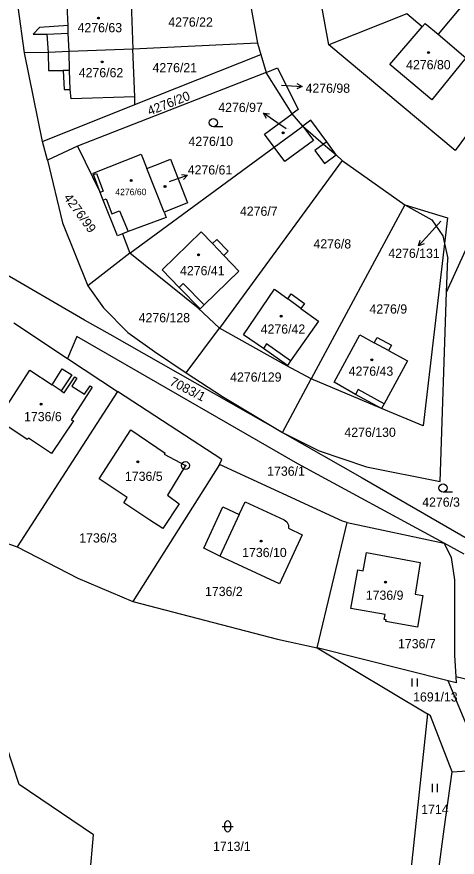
# Model space of a CAD drawing. Extents: x -593183 to -588034, y -1130415 to -1124994.
# Drawn here: x -590000.6 to -589919.3, y -1129310.7 to -1129155.7 of the extents above; entities that cross this region are included whole.
import ezdxf

# ---------------------------------------------------------------- set-up
doc = ezdxf.new("R2010")
doc.units = 0
for name, color, linetype in [('Vrstva 1', 7, 'Continuous'), ('Vrstva 16', 7, 'Continuous'), ('Vrstva 18', 7, 'Continuous'), ('Vrstva 19', 7, 'Continuous'), ('Vrstva 24', 7, 'Continuous'), ('Vrstva 25', 7, 'Continuous'), ('Vrstva 4', 7, 'Continuous')]:
    doc.layers.add(name, color=color, linetype=linetype)

msp = doc.modelspace()

# ---------------------------------------------------------------- linework, layer by layer
at = {"layer": 'Vrstva 1'}
for p, q in [((-589943.03, -1129160.89), (-589947.69, -1129134.86)), ((-589957.74, -1129152.11), (-589956.21, -1129160.57)), ((-589999.2, -1129162.34), (-590000.39, -1129153.9)), ((-589979.54, -1129153.08), (-589979.21, -1129161.71)), ((-589918.7, -1129153.98), (-589922.86, -1129158.92)), ((-589928.63, -1129155.17), (-589943.03, -1129160.89)), ((-589925.8, -1129157.58), (-589928.63, -1129155.17)), ((-589925.8, -1129157.58), (-589925.24, -1129156.92)), ((-589925.24, -1129156.92), (-589922.86, -1129158.92)), ((-589931.73, -1129164.53), (-589925.8, -1129157.58)), ((-589922.86, -1129158.92), (-589917.7, -1129163.26)), ((-589979.21, -1129161.71), (-589990.98, -1129162.13)), ((-589956.21, -1129160.57), (-589979.21, -1129161.71)), ((-589978.87, -1129170.49), (-589979.21, -1129161.71)), ((-589956.21, -1129160.57), (-589955.58, -1129162.67)), ((-589919.72, -1129180.38), (-589943.03, -1129160.89)), ((-589994.87, -1129162.29), (-589999.2, -1129162.34)), ((-589995.89, -1129178.71), (-589999.2, -1129162.34)), ((-589990.98, -1129162.13), (-589994.87, -1129162.29)), ((-589978.81, -1129171.92), (-589955.58, -1129162.67)), ((-589955.58, -1129162.67), (-589954.62, -1129165.96)), ((-589917.7, -1129163.26), (-589924.03, -1129171.05)), ((-589924.03, -1129171.05), (-589931.73, -1129164.53)), ((-589954.62, -1129165.96), (-589989.44, -1129179.6)), ((-589954.62, -1129165.96), (-589952.53, -1129165.14)), ((-589949.78, -1129173.59), (-589954.62, -1129165.96)), ((-589952.53, -1129165.14), (-589948.7, -1129172.79)), ((-589988.16, -1129211.7), (-590060.17, -1129169.69)), ((-589978.81, -1129171.92), (-589978.87, -1129170.49)), ((-589995.89, -1129178.71), (-589978.81, -1129171.92)), ((-589948.7, -1129172.79), (-589949.78, -1129173.59)), ((-589954.87, -1129177.34), (-589949.78, -1129173.59)), ((-589947.82, -1129175.87), (-589949.78, -1129173.59)), ((-589914.91, -1129173.84), (-589919.72, -1129180.38)), ((-589953.1, -1129179.75), (-589947.82, -1129175.87)), ((-589947.82, -1129175.87), (-589944.01, -1129179.21)), ((-589953.1, -1129179.75), (-589954.87, -1129177.34)), ((-589994.96, -1129182.14), (-589995.89, -1129178.71)), ((-589989.44, -1129179.6), (-589994.96, -1129182.14)), ((-589989.44, -1129179.6), (-589985.26, -1129188.14)), ((-589979.76, -1129199.33), (-589953.1, -1129179.75)), ((-589944.01, -1129179.21), (-589941.65, -1129181.2)), ((-589994.96, -1129182.14), (-589992.19, -1129193.74)), ((-589986.55, -1129184.56), (-589977.65, -1129181.07)), ((-589977.65, -1129181.07), (-589976.62, -1129183.68)), ((-589974.25, -1129182.76), (-589972.28, -1129181.98)), ((-589972.28, -1129181.98), (-589969.12, -1129190.05)), ((-589941.65, -1129181.2), (-589940.59, -1129182.2)), ((-589976.62, -1129183.68), (-589974.25, -1129182.76)), ((-589973.45, -1129191.78), (-589976.62, -1129183.68)), ((-589940.59, -1129182.2), (-589963.21, -1129213.15)), ((-589940.59, -1129182.2), (-589929.02, -1129190.37)), ((-589986.47, -1129184.8), (-589986.55, -1129184.56)), ((-589985.26, -1129188.14), (-589986.47, -1129184.8)), ((-589984.7, -1129189.52), (-589985.26, -1129188.14)), ((-589982.04, -1129196.11), (-589984.7, -1129189.52)), ((-589971.09, -1129190.82), (-589973.45, -1129191.78)), ((-589969.12, -1129190.05), (-589971.09, -1129190.82)), ((-589929.02, -1129190.37), (-589946.3, -1129222.52)), ((-589929.02, -1129190.37), (-589921.11, -1129192.82)), ((-589929.02, -1129190.37), (-589924.02, -1129193.14)), ((-589973.08, -1129192.71), (-589980.07, -1129195.34)), ((-589973.45, -1129191.78), (-589973.08, -1129192.71)), ((-589921.11, -1129192.82), (-589921.66, -1129197.53)), ((-589992.19, -1129193.74), (-589987.52, -1129205.37)), ((-589924.02, -1129193.14), (-589921.97, -1129196.09)), ((-589981.09, -1129195.74), (-589982.04, -1129196.11)), ((-589980.07, -1129195.34), (-589981.09, -1129195.74)), ((-589981.09, -1129195.74), (-589979.76, -1129199.33)), ((-589973.79, -1129202.39), (-589966.58, -1129195.39)), ((-589966.58, -1129195.39), (-589964.5, -1129197.56)), ((-589921.97, -1129196.09), (-589921.66, -1129197.53)), ((-589921.27, -1129206.52), (-589915.89, -1129194.63)), ((-589964.5, -1129197.56), (-589963.7, -1129196.79)), ((-589963.7, -1129196.79), (-589961.62, -1129198.96)), ((-589921.66, -1129197.53), (-589925.58, -1129231.18)), ((-589921.66, -1129197.53), (-589921.06, -1129200.31)), ((-589961.62, -1129198.96), (-589962.42, -1129199.72)), ((-589979.76, -1129199.33), (-589987.52, -1129205.37)), ((-589967.13, -1129209.46), (-589979.76, -1129199.33)), ((-589962.42, -1129199.72), (-589959.64, -1129202.61)), ((-589921.27, -1129206.52), (-589921.06, -1129200.31)), ((-589973.79, -1129202.39), (-589970.64, -1129205.63)), ((-589959.64, -1129202.61), (-589966.03, -1129208.86)), ((-589987.52, -1129205.37), (-589984.65, -1129209.41)), ((-589970.64, -1129205.63), (-589966.79, -1129209.6)), ((-589958.76, -1129214.4), (-589953.04, -1129205.97)), ((-589953.04, -1129205.97), (-589950.61, -1129207.73)), ((-589950.61, -1129207.73), (-589949.97, -1129206.84)), ((-589949.97, -1129206.84), (-589947.54, -1129208.61)), ((-589922.48, -1129241.45), (-589921.27, -1129206.52)), ((-589984.65, -1129209.41), (-589980.12, -1129213.94)), ((-589963.21, -1129213.15), (-589967.13, -1129209.46)), ((-589966.03, -1129208.86), (-589966.79, -1129209.6)), ((-589947.54, -1129208.61), (-589948.19, -1129209.5)), ((-589948.19, -1129209.5), (-589944.95, -1129211.85)), ((-590001.18, -1129212.15), (-589991.26, -1129218.73)), ((-589983.37, -1129214.29), (-589988.16, -1129211.7)), ((-589969.38, -1129221.37), (-589963.21, -1129213.15)), ((-589950.78, -1129220.08), (-589963.21, -1129213.15)), ((-589944.95, -1129211.85), (-589950.07, -1129219.19)), ((-589989.52, -1129214.68), (-589991.26, -1129218.73)), ((-589948.72, -1129238.17), (-589989.52, -1129214.68)), ((-589951.6, -1129232.38), (-589983.37, -1129214.29)), ((-589980.12, -1129213.94), (-589975.18, -1129217.47)), ((-589955.11, -1129216.92), (-589958.76, -1129214.4)), ((-589942.03, -1129223.1), (-589937.27, -1129214.4)), ((-589937.27, -1129214.4), (-589934.63, -1129215.83)), ((-589934.63, -1129215.83), (-589934.11, -1129214.86)), ((-589934.11, -1129214.86), (-589931.47, -1129216.3)), ((-589975.18, -1129217.47), (-589969.38, -1129221.37)), ((-589950.64, -1129220.01), (-589955.11, -1129216.92)), ((-589931.47, -1129216.3), (-589932, -1129217.26)), ((-589932, -1129217.26), (-589928.48, -1129219.17)), ((-589991.26, -1129218.73), (-589982.05, -1129224.83)), ((-589950.07, -1129219.19), (-589950.64, -1129220.01)), ((-589928.48, -1129219.17), (-589932.78, -1129227.08)), ((-590004.19, -1129230.09), (-589998.25, -1129220.9)), ((-589998.25, -1129220.9), (-589994.12, -1129223.58)), ((-589994.12, -1129223.58), (-589992.23, -1129220.66)), ((-589992.23, -1129220.66), (-589990.47, -1129221.76)), ((-589946.3, -1129222.52), (-589950.78, -1129220.08)), ((-589990.47, -1129221.76), (-589992.41, -1129224.72)), ((-589991.89, -1129225.06), (-589989.94, -1129222.15)), ((-589989.52, -1129222.37), (-589990.46, -1129223.83)), ((-589989.94, -1129222.15), (-589989.52, -1129222.37)), ((-589969.38, -1129221.37), (-589962.68, -1129225.73)), ((-589990.46, -1129223.83), (-589988.11, -1129225.3)), ((-589988.11, -1129225.3), (-589987.1, -1129223.81)), ((-589987.1, -1129223.81), (-589986.73, -1129224.05)), ((-589951.6, -1129232.38), (-589946.3, -1129222.52)), ((-589933.27, -1129227.98), (-589946.3, -1129222.52)), ((-589938.1, -1129225.37), (-589942.03, -1129223.1)), ((-589982.05, -1129224.83), (-590000.56, -1129253.46)), ((-589992.41, -1129224.72), (-589991.89, -1129225.06)), ((-589987.68, -1129225.57), (-589990.6, -1129230.09)), ((-589986.73, -1129224.05), (-589987.68, -1129225.57)), ((-589962.77, -1129237.4), (-589982.05, -1129224.83)), ((-589933.27, -1129227.98), (-589938.1, -1129225.37)), ((-589962.68, -1129225.73), (-589951.6, -1129232.38)), ((-589932.78, -1129227.08), (-589933.27, -1129227.98)), ((-589925.58, -1129231.18), (-589933.27, -1129227.98)), ((-589998.7, -1129233.71), (-590004.19, -1129230.09)), ((-589990.6, -1129230.09), (-589990.19, -1129230.27)), ((-589990.19, -1129230.27), (-589994.2, -1129236.26)), ((-589985.43, -1129240.95), (-589979.58, -1129231.88)), ((-589979.58, -1129231.88), (-589973.26, -1129236.2)), ((-589951.6, -1129232.38), (-589944.79, -1129235.8)), ((-589951.6, -1129232.38), (-589936.84, -1129240.79)), ((-589998.5, -1129233.42), (-589998.7, -1129233.71)), ((-589994.2, -1129236.26), (-589998.5, -1129233.42)), ((-589973.26, -1129236.2), (-589973.41, -1129236.42)), ((-589973.41, -1129236.42), (-589969.5, -1129238.5)), ((-589944.79, -1129235.8), (-589936.04, -1129238.74)), ((-589963.23, -1129238.28), (-589962.77, -1129237.4)), ((-589963.23, -1129238.28), (-589979.18, -1129263.56)), ((-589969.5, -1129238.5), (-589972.83, -1129243.95)), ((-589940.51, -1129248.74), (-589963.23, -1129238.28)), ((-589921.7, -1129252.79), (-589948.72, -1129238.17)), ((-589936.04, -1129238.74), (-589922.48, -1129241.45)), ((-589980.23, -1129244.4), (-589985.43, -1129240.95)), ((-589936.84, -1129240.79), (-589917.05, -1129252.21)), ((-589972.83, -1129243.95), (-589970.68, -1129245.53)), ((-589980.87, -1129245.37), (-589980.23, -1129244.4)), ((-589976.04, -1129248.58), (-589980.87, -1129245.37)), ((-589970.68, -1129245.53), (-589973.67, -1129250.12)), ((-589959.55, -1129247.5), (-589958.48, -1129245.19)), ((-589958.48, -1129245.19), (-589951.24, -1129248.52)), ((-589966.1, -1129253.76), (-589962.61, -1129246.09)), ((-589962.61, -1129246.09), (-589959.55, -1129247.5)), ((-589973.67, -1129250.12), (-589976.04, -1129248.58)), ((-589951.24, -1129248.52), (-589950.75, -1129248.9)), ((-589939.61, -1129248.98), (-589940.51, -1129248.74)), ((-589950.75, -1129248.9), (-589950.49, -1129249.51)), ((-589950.49, -1129249.51), (-589950.47, -1129250.02)), ((-589950.47, -1129250.02), (-589947.93, -1129251.27)), ((-589945.15, -1129272.09), (-589939.61, -1129248.98)), ((-589939.61, -1129248.98), (-589921.7, -1129252.79)), ((-589947.93, -1129251.27), (-589952.13, -1129260.31)), ((-590003.02, -1129252.64), (-590000.56, -1129253.46)), ((-590000.56, -1129253.46), (-589989.36, -1129259.26)), ((-589918.04, -1129254.87), (-589921.7, -1129252.79)), ((-589921.7, -1129252.79), (-589920.41, -1129255.45)), ((-589963.12, -1129255.23), (-589966.1, -1129253.76)), ((-589936.66, -1129257.9), (-589936.05, -1129254.51)), ((-589936.05, -1129254.51), (-589926.17, -1129256.4)), ((-589952.13, -1129260.31), (-589963.12, -1129255.23)), ((-589926.17, -1129256.4), (-589927.1, -1129262.21)), ((-589920.41, -1129255.45), (-589919.84, -1129259.59)), ((-589938.94, -1129264.85), (-589937.66, -1129257.72)), ((-589937.66, -1129257.72), (-589936.66, -1129257.9)), ((-589989.36, -1129259.26), (-589979.18, -1129263.56)), ((-589919.84, -1129259.59), (-589919.83, -1129273.49)), ((-589927.1, -1129262.21), (-589925.67, -1129262.44)), ((-589925.67, -1129262.44), (-589926.64, -1129268.33)), ((-589979.18, -1129263.56), (-589952.53, -1129270.5)), ((-589932.65, -1129265.98), (-589938.94, -1129264.85)), ((-589932.82, -1129266.91), (-589932.65, -1129265.98)), ((-589932.42, -1129266.98), (-589932.82, -1129266.91)), ((-589932.48, -1129267.28), (-589932.42, -1129266.98)), ((-589926.64, -1129268.33), (-589932.48, -1129267.28)), ((-589952.53, -1129270.5), (-589945.15, -1129272.09)), ((-589920.96, -1129278.23), (-589945.15, -1129272.09)), ((-589945.15, -1129272.09), (-589924.82, -1129284.29)), ((-589919.83, -1129273.49), (-589919.58, -1129277.5)), ((-589919.51, -1129278.6), (-589920.96, -1129278.23)), ((-589916.3, -1129289.39), (-589920.96, -1129278.23)), ((-589919.58, -1129277.5), (-589919.51, -1129278.6)), ((-589911.89, -1129279.24), (-589919.58, -1129277.5)), ((-589924.82, -1129284.29), (-589928.1, -1129315.11)), ((-589924.23, -1129284.69), (-589924.82, -1129284.29)), ((-589922.05, -1129290.37), (-589924.23, -1129284.69)), ((-590000.2, -1129297.33), (-590002.51, -1129290.17)), ((-589920.27, -1129295.01), (-589922.05, -1129290.37)), ((-589921.7, -1129305.59), (-589920.27, -1129295.01)), ((-589920.27, -1129295.01), (-589912.09, -1129294.48)), ((-589986.47, -1129306.63), (-590000.2, -1129297.33)), ((-589924.27, -1129324.57), (-589921.7, -1129305.59)), ((-589987.99, -1129323.33), (-589986.47, -1129306.63))]:
    msp.add_line(p, q, dxfattribs=at)
at = {"layer": 'Vrstva 16'}
for p, q in [((-589951.79, -1129168.35), (-589950.93, -1129168.4)), ((-589950.88, -1129176.37), (-589952.61, -1129175.18)), ((-589972.45, -1129186.12), (-589971.92, -1129185.93)), ((-589922.32, -1129193.42), (-589924.44, -1129195.76))]:
    msp.add_line(p, q, dxfattribs=at)
at = {"layer": 'Vrstva 24'}
for radius in [0.75, 0.0903]:
    msp.add_circle((-589969.5, -1129238.5), radius, dxfattribs=at)
at = {"layer": 'Vrstva 25'}
for p, q in [((-589950.93, -1129168.4), (-589947.94, -1129168.58)), ((-589952.61, -1129175.18), (-589955.09, -1129173.49)), ((-589962.59, -1129175.98), (-589964.34, -1129175.98)), ((-589971.92, -1129185.93), (-589969.1, -1129184.91)), ((-589924.44, -1129195.76), (-589926.46, -1129197.98)), ((-589920.19, -1129243.39), (-589921.94, -1129243.39)), ((-589927.68, -1129277.75), (-589927.68, -1129279.25)), ((-589926.66, -1129279.25), (-589926.66, -1129277.75)), ((-589923.95, -1129297.22), (-589923.95, -1129298.72)), ((-589922.93, -1129298.72), (-589922.93, -1129297.22)), ((-589962.2, -1129305.55), (-589962.2, -1129304.55)), ((-589961.2, -1129304.55), (-589961.2, -1129305.55)), ((-589962.7, -1129305.05), (-589960.7, -1129305.05))]:
    msp.add_line(p, q, dxfattribs=at)
for points in [[(-589948.9, -1129168.02), (-589947.94, -1129168.58), (-589948.96, -1129169.02)], [(-589954.54, -1129174.46), (-589955.09, -1129173.49), (-589953.98, -1129173.64)], [(-589970.21, -1129184.78), (-589969.1, -1129184.91), (-589969.87, -1129185.72)], [(-589925.41, -1129197.58), (-589926.46, -1129197.98), (-589926.15, -1129196.91)]]:
    msp.add_lwpolyline(points, dxfattribs=at)
for centre, radius in [((-589985.57, -1129155.94), 0.175), ((-589985.57, -1129155.94), 0.15), ((-589924.61, -1129162.32), 0.175), ((-589924.61, -1129162.32), 0.15), ((-589984.85, -1129164.04), 0.175), ((-589984.85, -1129164.04), 0.15), ((-589964.34, -1129175.23), 0.75), ((-589951.47, -1129177.11), 0.175), ((-589951.47, -1129177.11), 0.15), ((-589979.49, -1129185.92), 0.175), ((-589979.49, -1129185.92), 0.15), ((-589973.27, -1129187.03), 0.175), ((-589973.27, -1129187.03), 0.15), ((-589967.06, -1129199.61), 0.175), ((-589967.06, -1129199.61), 0.15), ((-589951.81, -1129210.94), 0.175), ((-589951.81, -1129210.94), 0.15), ((-589935.09, -1129218.98), 0.175), ((-589935.09, -1129218.98), 0.15), ((-589996.16, -1129227.15), 0.175), ((-589996.16, -1129227.15), 0.15), ((-589978.29, -1129237.82), 0.175), ((-589978.29, -1129237.82), 0.15), ((-589921.94, -1129242.64), 0.75), ((-589955.54, -1129252.42), 0.175), ((-589955.54, -1129252.42), 0.15), ((-589932.54, -1129259.99), 0.175), ((-589932.54, -1129259.99), 0.15)]:
    msp.add_circle(centre, radius, dxfattribs=at)
for centre, start, end in [((-589961.7, -1129304.55), 90, 180), ((-589961.7, -1129304.55), 0, 90), ((-589961.7, -1129305.55), 180, 270), ((-589961.7, -1129305.55), 270, 0)]:
    msp.add_arc(centre, 0.5, start, end, dxfattribs=at)
at = {"layer": 'Vrstva 4'}
for p, q in [((-589991.17, -1129157.33), (-589991.33, -1129153.64)), ((-589991.17, -1129157.33), (-589996.43, -1129157.67)), ((-589991.12, -1129158.7), (-589991.17, -1129157.33)), ((-589996.43, -1129157.67), (-589997.64, -1129158.92)), ((-589997.64, -1129158.92), (-589995.08, -1129158.9)), ((-589995.08, -1129158.9), (-589991.12, -1129158.7)), ((-589995.08, -1129158.9), (-589994.87, -1129162.29)), ((-589990.98, -1129162.13), (-589991.12, -1129158.7)), ((-589994.87, -1129162.29), (-589994.8, -1129165.64)), ((-589990.89, -1129165.59), (-589990.98, -1129162.13)), ((-589994.8, -1129165.64), (-589992.06, -1129165.62)), ((-589990.89, -1129165.59), (-589992.06, -1129165.62)), ((-589992.06, -1129165.62), (-589991.9, -1129169.15)), ((-589990.77, -1129169.13), (-589990.89, -1129165.59)), ((-589991.9, -1129169.15), (-589990.77, -1129169.13)), ((-589990.61, -1129170.86), (-589990.77, -1129169.13)), ((-589978.87, -1129170.49), (-589990.61, -1129170.86)), ((-589946.35, -1129174.79), (-589947.82, -1129175.87)), ((-589947.82, -1129175.87), (-589945.85, -1129178.55)), ((-589943.42, -1129178.78), (-589946.35, -1129174.79)), ((-589945.85, -1129178.55), (-589951.13, -1129182.42)), ((-589943.42, -1129178.78), (-589944.01, -1129179.21)), ((-589941.65, -1129181.2), (-589943.42, -1129178.78)), ((-589951.13, -1129182.42), (-589953.1, -1129179.75)), ((-589944.01, -1129179.21), (-589945.6, -1129180.38)), ((-589945.6, -1129180.38), (-589943.82, -1129182.8)), ((-589943.82, -1129182.8), (-589941.65, -1129181.2)), ((-589986.47, -1129184.8), (-589985.94, -1129184.59)), ((-589985.94, -1129184.59), (-589984.66, -1129187.86)), ((-589984.66, -1129187.86), (-589985.26, -1129188.14)), ((-589984.7, -1129189.52), (-589984.11, -1129189.27)), ((-589984.11, -1129189.27), (-589983.1, -1129192.07)), ((-589983.1, -1129192.07), (-589981.67, -1129191.51)), ((-589981.67, -1129191.51), (-589980.07, -1129195.34)), ((-589964.5, -1129197.56), (-589962.42, -1129199.72)), ((-589970.64, -1129205.63), (-589969.9, -1129204.92)), ((-589969.9, -1129204.92), (-589966.03, -1129208.86)), ((-589948.19, -1129209.5), (-589950.61, -1129207.73)), ((-589954.52, -1129216.07), (-589955.11, -1129216.92)), ((-589950.07, -1129219.19), (-589954.52, -1129216.07)), ((-589932, -1129217.26), (-589934.63, -1129215.83)), ((-589992.41, -1129224.72), (-589994.12, -1129223.58)), ((-589937.62, -1129224.47), (-589938.1, -1129225.37)), ((-589932.78, -1129227.08), (-589937.62, -1129224.47)), ((-589959.55, -1129247.5), (-589963.12, -1129255.23))]:
    msp.add_line(p, q, dxfattribs=at)

# ---------------------------------------------------------------- texts
at = {"layer": 'Vrstva 16'}
for s, p in [('4276/98', (-589947.32, -1129169.73)), ('4276/97', (-589963.43, -1129173.28)), ('4276/61', (-589969.07, -1129184.8)), ('4276/131', (-589932.03, -1129200.18))]:
    msp.add_text(s, height=1.7, dxfattribs=at).set_placement(p)
at = {"layer": 'Vrstva 18'}
for s, height, p in [('4276/22', 1.7, (-589972.66, -1129157.53)), ('4276/21', 1.7, (-589975.57, -1129165.94)), ('4276/98', 0.01, (-589951.79, -1129168.35)), ('4276/10', 1.7, (-589968.93, -1129179.53)), ('4276/7', 1.7, (-589959.43, -1129192.42)), ('4276/131', 0.01, (-589922.32, -1129193.42)), ('4276/8', 1.7, (-589945.86, -1129198.45)), ('4276/9', 1.7, (-589935.52, -1129210.46)), ('4276/128', 1.7, (-589978.13, -1129212.07)), ('4276/129', 1.7, (-589961.24, -1129223.02)), ('4276/130', 1.7, (-589940.14, -1129233.2)), ('1736/1', 1.7, (-589954.4, -1129240.38)), ('4276/3', 1.7, (-589925.78, -1129246.09)), ('1736/3', 1.7, (-589989.09, -1129252.69)), ('1736/2', 1.7, (-589965.88, -1129262.57)), ('1736/7', 1.7, (-589930.25, -1129272.21)), ('1691/13', 1.7, (-589927.46, -1129282.02)), ('1714', 1.7, (-589925.96, -1129302.75)), ('1713/1', 1.7, (-589964.4, -1129309.58))]:
    msp.add_text(s, height=height, dxfattribs=at).set_placement(p)
for s, rotation, p in [('4276/20', 21.56, (-589976.11, -1129173.96)), ('4276/99', 306, (-589992.06, -1129189.09)), ('7083/1', 333, (-589972.54, -1129223.56))]:
    msp.add_text(s, height=1.7, rotation=rotation, dxfattribs=at).set_placement(p)
at = {"layer": 'Vrstva 19'}
for s, height, p in [('4276/63', 1.7, (-589989.41, -1129158.56)), ('4276/62', 1.7, (-589989.19, -1129166.86)), ('4276/80', 1.7, (-589928.75, -1129165.39)), ('4276/97', 0.1, (-589950.88, -1129176.37)), ('4276/61', 0.01, (-589972.45, -1129186.12)), ('4276/60', 1.19, (-589982.45, -1129188.62)), ('4276/41', 1.7, (-589970.49, -1129203.39)), ('4276/42', 1.7, (-589955.6, -1129214.17)), ('4276/43', 1.7, (-589939.35, -1129221.93)), ('1736/6', 1.7, (-589999.29, -1129230.31)), ('1736/5', 1.7, (-589980.66, -1129241.32)), ('1736/10', 1.7, (-589959.02, -1129255.38)), ('1736/9', 1.7, (-589936.2, -1129263.26))]:
    msp.add_text(s, height=height, dxfattribs=at).set_placement(p)

doc.saveas('drawing.dxf')
